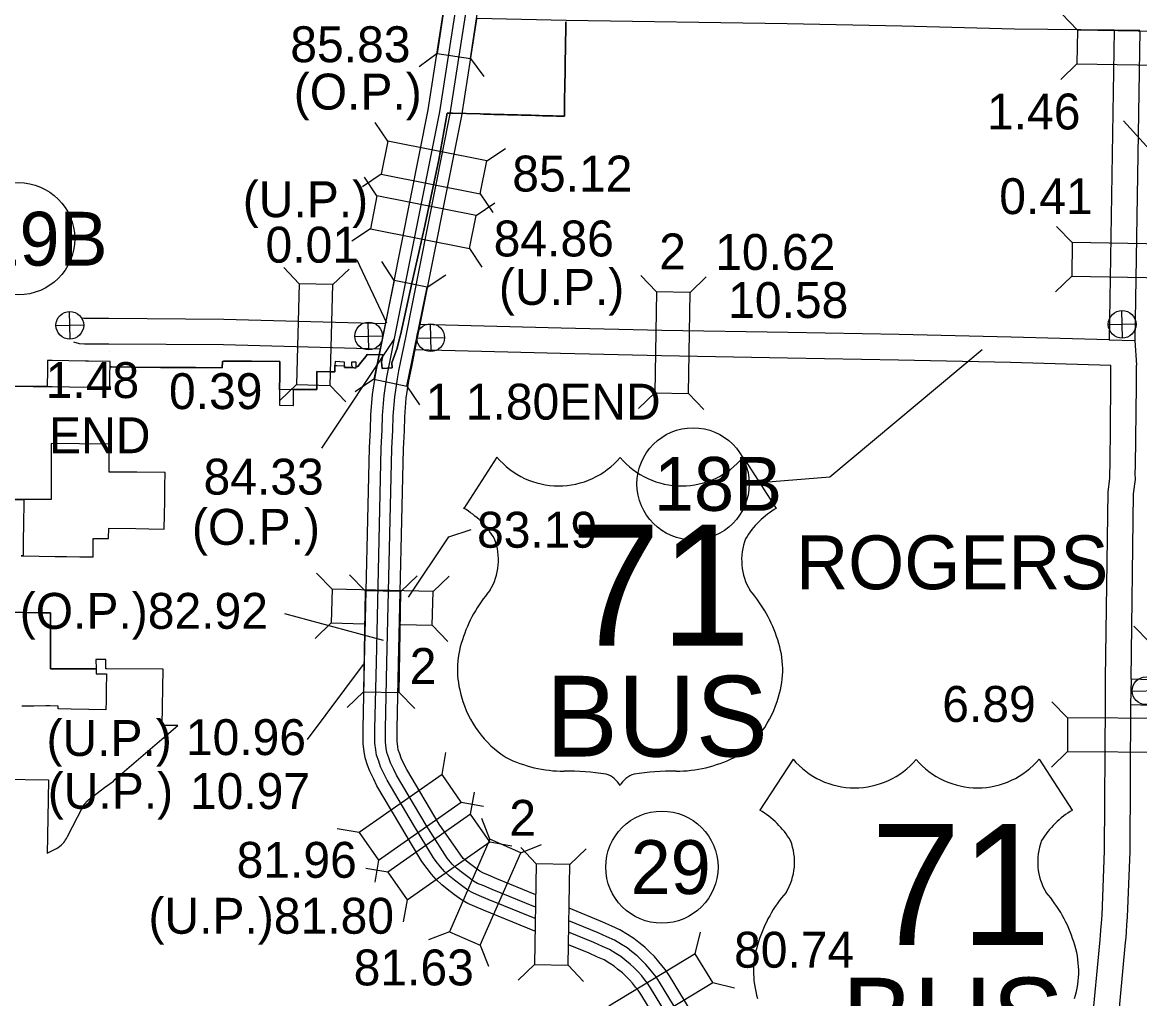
# Model space of a CAD drawing. Extents: x 77230 to 630905, y 790554 to 1662844.
# Drawn here: x 231687 to 257973, y 1562993 to 1585968 of the extents above; entities that cross this region are included whole.
import ezdxf

# ---------------------------------------------------------------- set-up
doc = ezdxf.new("R2010")
doc.units = 0
for name, color, linetype in [('Level 12', 7, 'Continuous'), ('Level 19', 7, 'Continuous'), ('Level 22', 7, 'Continuous'), ('Level 23', 7, 'Continuous'), ('Level 24', 7, 'Continuous'), ('Level 25', 7, 'Continuous'), ('Level 27', 7, 'Continuous'), ('Level 29', 7, 'Continuous'), ('Level 31', 7, 'Continuous'), ('Level 32', 7, 'Continuous'), ('Level 33', 7, 'Continuous'), ('Level 34', 7, 'Continuous'), ('Level 37', 7, 'Continuous')]:
    doc.layers.add(name, color=color, linetype=linetype)

msp = doc.modelspace()

# ---------------------------------------------------------------- linework, layer by layer
at = {"layer": 'Level 12'}
for points in [[(239042, 1577892), (239087, 1577891), (239265, 1577887), (239264, 1577848), (239416, 1577844), (239416, 1577844), (239425, 1577843), (239491, 1577841), (239520, 1577840), (239539, 1577840), (239540, 1577846), (239541, 1577871), (239571, 1577870), (239580, 1577870), (239659, 1577968), (239766, 1578102), (239803, 1578154), (240153, 1578144), (240167, 1578144), (240166, 1578133), (240134, 1577982), (240151, 1577823), (240387, 1577837), (240376, 1577959), (240507, 1578300), (240574, 1578588), (240580, 1578606), (240853, 1579827), (241016, 1580555), (241153, 1581176), (241161, 1581215), (241487, 1582734), (241681, 1583829), (241786, 1583830), (241809, 1583830), (242459, 1583812), (242539, 1583810), (242619, 1583809), (242699, 1583805), (242779, 1583803), (242859, 1583801), (242939, 1583799), (243019, 1583797), (243099, 1583795), (243114, 1583795), (243179, 1583793), (243259, 1583790), (243339, 1583788), (243419, 1583786), (243499, 1583783), (243579, 1583781), (243660, 1583780), (243760, 1583776), (243845, 1583775), (243925, 1583772), (244010, 1583770), (244090, 1583768), (244170, 1583765), (244255, 1583763), (244335, 1583761), (244438, 1583758), (244438, 1583766), (244440, 1583885), (244440, 1583891), (244445, 1584150), (244445, 1584157), (244450, 1584457), (244450, 1584464), (244450, 1584470), (244450, 1584476), (244457, 1584829), (244458, 1584889), (244458, 1584927), (244458, 1584934), (244461, 1585078), (244465, 1585319), (244466, 1585399), (244473, 1585878), (244475, 1585984)], [(244475, 1585984), (244473, 1585878), (244466, 1585399), (244465, 1585319), (244461, 1585078), (244458, 1584934), (244458, 1584927), (244458, 1584889), (244457, 1584829), (244450, 1584476), (244450, 1584470), (244450, 1584464), (244450, 1584457), (244445, 1584157), (244445, 1584150), (244440, 1583891), (244440, 1583885), (244438, 1583766), (244438, 1583758), (244335, 1583761), (244255, 1583763), (244170, 1583765), (244090, 1583768), (244010, 1583770), (243925, 1583772), (243845, 1583775), (243760, 1583776), (243660, 1583780), (243579, 1583781), (243499, 1583783), (243419, 1583786), (243339, 1583788), (243259, 1583790), (243179, 1583793), (243114, 1583795), (243099, 1583795), (243019, 1583797), (242939, 1583799), (242859, 1583801), (242779, 1583803), (242699, 1583805), (242619, 1583809), (242539, 1583810), (242459, 1583812), (241809, 1583830), (241786, 1583830), (241681, 1583829), (241487, 1582734), (241161, 1581215), (241153, 1581176), (241016, 1580555), (240853, 1579827), (240580, 1578606), (240574, 1578588), (240507, 1578300), (240376, 1577959), (240387, 1577837), (240151, 1577823), (240134, 1577982), (240166, 1578133), (240167, 1578144), (240153, 1578144), (239803, 1578154), (239766, 1578102), (239659, 1577968), (239580, 1577870), (239571, 1577870), (239541, 1577871), (239539, 1577871), (239541, 1577947), (239542, 1577969), (239464, 1577970), (239428, 1577971), (239427, 1577928), (239427, 1577918), (239428, 1577905), (239432, 1577893), (239436, 1577883), (239440, 1577876), (239444, 1577870), (239452, 1577862), (239460, 1577855), (239469, 1577849), (239480, 1577845), (239491, 1577841), (239425, 1577843), (239416, 1577844), (239416, 1577844), (239264, 1577848), (239265, 1577887), (239266, 1577922), (239267, 1577975)], [(239267, 1577975), (239043, 1577985), (239042, 1577892), (239040, 1577745), (239016, 1577745), (238932, 1577746), (238619, 1577751), (238615, 1577541), (238613, 1577327), (238582, 1577327), (238556, 1577327), (238298, 1577328), (238271, 1577328), (238067, 1577329), (237736, 1577324), (237741, 1577654), (237746, 1577984), (237077, 1577991), (237015, 1577991), (236757, 1577994), (236653, 1577995), (236458, 1577998), (236452, 1577998), (236425, 1577998), (236423, 1577998), (236392, 1577984), (236390, 1577838), (235758, 1577842), (235439, 1577845), (235407, 1577845), (235181, 1577847), (234949, 1577849), (234937, 1577849), (234310, 1577854), (233785, 1577858), (233750, 1577858), (233751, 1577990), (233247, 1577997), (233171, 1577998), (232389, 1578007), (232276, 1578009), (232276, 1578004), (232276, 1578000), (232276, 1577780), (232272, 1577398), (231943, 1577402), (231507, 1577407)], [(231507, 1577407), (231943, 1577402), (232272, 1577398), (232385, 1577397), (232799, 1577391), (233245, 1577385), (233545, 1577383), (233744, 1577381), (233748, 1577702), (233750, 1577858), (233785, 1577858), (234310, 1577854), (234937, 1577849), (234949, 1577849), (235181, 1577847), (235407, 1577845), (235439, 1577845), (235758, 1577842), (236390, 1577838), (236392, 1577984), (236423, 1577998), (236425, 1577998), (236452, 1577998), (236458, 1577998), (236653, 1577995), (236757, 1577994), (237015, 1577991), (237077, 1577991), (237746, 1577984), (237741, 1577654), (237736, 1577324), (237735, 1576957), (238057, 1576954), (238064, 1576954), (238064, 1576980), (238067, 1577329), (238271, 1577328), (238298, 1577328), (238556, 1577327), (238582, 1577327), (238613, 1577327), (238615, 1577541), (238619, 1577751), (238932, 1577746), (239016, 1577745), (239040, 1577745), (239042, 1577892)], [(231657, 1573415), (231706, 1573414), (232457, 1573401), (232717, 1573397), (232724, 1573397), (233040, 1573392), (233351, 1573387), (233354, 1573823), (233483, 1573821), (233716, 1573820), (233718, 1574065), (234359, 1574055), (234665, 1574050), (235024, 1574043), (235031, 1574380), (235037, 1574712), (235043, 1575042), (235050, 1575373), (234382, 1575379), (234094, 1575380), (233727, 1575384), (233731, 1576045), (233030, 1576053), (232369, 1576061), (232368, 1575631), (232365, 1575403), (232365, 1574743), (231719, 1574743), (231382, 1574743)], [(231382, 1574743), (231719, 1574743), (231711, 1574098), (231706, 1573834), (231706, 1573414), (231657, 1573415)], [(231035, 1572090), (231730, 1572079), (232118, 1572073), (232353, 1572069), (232351, 1571752), (232353, 1571731), (232352, 1571579), (232351, 1571424), (232351, 1571132), (232351, 1571093), (232350, 1570757), (233023, 1570755), (233251, 1570754), (233423, 1570754), (233424, 1570754), (233421, 1570640), (233669, 1570634), (233662, 1570264), (233657, 1569998), (233653, 1569786), (233248, 1569795), (232837, 1569803), (232526, 1569810), (232529, 1569880), (232334, 1569884), (232238, 1569883), (231958, 1569880), (231678, 1569877)], [(233653, 1570973), (233417, 1570975), (233423, 1570754), (233251, 1570754), (233023, 1570755), (232350, 1570757), (232351, 1571093), (232351, 1571132), (232351, 1571424), (232352, 1571579), (232353, 1571731), (232351, 1571752), (232353, 1572069), (232118, 1572073), (231730, 1572079), (231035, 1572090)], [(230980, 1568169), (231756, 1568154), (232301, 1568143), (232285, 1567244), (232277, 1566839), (232277, 1566820), (232277, 1566801), (232270, 1566414), (232491, 1566529), (232531, 1566552), (232569, 1566579), (232602, 1566606), (232631, 1566634), (232661, 1566668), (232686, 1566701), (232706, 1566732), (232722, 1566761), (232748, 1566810), (232752, 1566811), (233106, 1567495), (233125, 1567529), (233142, 1567555), (233161, 1567582), (233179, 1567605), (233200, 1567629), (233226, 1567654), (233251, 1567677), (233273, 1567695), (233620, 1567963), (233832, 1568115), (233871, 1568159), (234972, 1569101), (235344, 1569419), (234977, 1569424), (235000, 1570749), (233671, 1570753), (233649, 1570753), (233653, 1570973)]]:
    msp.add_lwpolyline(points, dxfattribs=at)
at = {"layer": 'Level 19'}
for p, q in [((256507, 1585785), (256140, 1586165)), ((241448, 1585233), (241023, 1584919)), ((242231, 1585116), (242545, 1584691)), ((256495, 1584993), (256115, 1584626)), ((240285, 1583169), (239991, 1583608)), ((242615, 1582706), (243054, 1582999)), ((240130, 1582392), (239691, 1582098)), ((240030, 1581887), (239737, 1582326)), ((242461, 1581929), (242754, 1581490)), ((242361, 1581424), (242799, 1581717)), ((239876, 1581110), (239437, 1580817)), ((256387, 1580785), (256019, 1581164)), ((242206, 1580647), (242499, 1580208)), ((256387, 1580785), (256374, 1579993)), ((258763, 1580747), (256387, 1580785)), ((240435, 1579896), (240144, 1580337)), ((238203, 1579818), (237840, 1580201)), ((238995, 1579797), (239378, 1580160)), ((241211, 1579738), (241651, 1580029)), ((246605, 1579627), (246238, 1580007)), ((247397, 1579613), (247777, 1579980)), ((256374, 1579993), (255995, 1579626)), ((256374, 1579993), (258750, 1579955)), ((246605, 1579627), (246564, 1577251)), ((247397, 1579613), (246605, 1579627)), ((247355, 1577237), (247397, 1579613)), ((238140, 1577443), (237756, 1577080)), ((238931, 1577422), (239294, 1577038)), ((239960, 1577568), (239519, 1577277)), ((240736, 1577410), (241027, 1576969)), ((246564, 1577251), (246184, 1576884)), ((246564, 1577251), (247355, 1577237)), ((247355, 1577237), (247722, 1576858)), ((238973, 1572626), (238609, 1573007)), ((239752, 1572590), (239385, 1572970)), ((240594, 1572575), (240974, 1572942)), ((241349, 1572571), (241731, 1572935)), ((238973, 1572626), (238955, 1571834)), ((241349, 1572571), (238973, 1572626)), ((239752, 1572590), (239711, 1570214)), ((240594, 1572575), (239752, 1572590)), ((240553, 1570199), (240594, 1572575)), ((241330, 1571779), (241349, 1572571)), ((238955, 1571834), (238573, 1571469)), ((238955, 1571834), (239728, 1571816)), ((240589, 1571796), (241330, 1571779)), ((241695, 1571397), (241330, 1571779)), ((258205, 1571386), (257834, 1571761)), ((239711, 1570214), (239331, 1569847)), ((239711, 1570214), (240553, 1570199)), ((240553, 1570199), (240919, 1569820)), ((256277, 1569601), (255906, 1569977)), ((241560, 1568266), (241651, 1568786)), ((256273, 1568809), (255897, 1568438)), ((242231, 1567331), (242323, 1567851)), ((242014, 1567617), (242534, 1567526)), ((242687, 1566743), (242495, 1567234)), ((239614, 1566901), (239094, 1566993)), ((242686, 1566682), (243206, 1566591)), ((243413, 1566425), (243904, 1566617)), ((243779, 1566169), (243413, 1566550)), ((244571, 1566154), (244951, 1566520)), ((240069, 1566253), (239978, 1565733)), ((240286, 1565967), (239766, 1566058)), ((240741, 1565318), (240649, 1564798)), ((241734, 1564566), (241242, 1564374)), ((247518, 1564049), (247644, 1564561)), ((242460, 1564248), (242652, 1563757)), ((243732, 1563794), (243351, 1563428)), ((244524, 1563778), (244890, 1563397)), ((247929, 1563372), (248442, 1563246))]:
    msp.add_line(p, q, dxfattribs=at)
for points in [[(241800, 1587583), (241448, 1585233), (242231, 1585116), (242583, 1587465)], [(258883, 1585748), (256507, 1585785), (256495, 1584993), (258870, 1584956)], [(242615, 1582706), (240285, 1583169), (240130, 1582392), (242461, 1581929)], [(242361, 1581424), (240030, 1581887), (239876, 1581110), (242206, 1580647)], [(238203, 1579818), (238140, 1577443), (238931, 1577422), (238995, 1579797)], [(240435, 1579896), (239960, 1577568), (240736, 1577410), (241211, 1579738)], [(256273, 1568809), (258649, 1568796), (258653, 1569588), (256277, 1569601)], [(240069, 1566253), (242014, 1567617), (241560, 1568266), (239614, 1566901)], [(240741, 1565318), (242686, 1566682), (242231, 1567331), (240286, 1565967)], [(242460, 1564248), (243413, 1566425), (242687, 1566743), (241734, 1564566)], [(243779, 1566169), (243732, 1563794), (244524, 1563778), (244571, 1566154)], [(245898, 1562138), (247929, 1563372), (247518, 1564049), (245487, 1562815)]]:
    msp.add_lwpolyline(points, close=True, dxfattribs=at)
at = {"layer": 'Level 22'}
for points in [[(257374, 1585781), (255027, 1585811), (252375, 1585875), (249677, 1585935), (244477, 1586015), (242381, 1586059)], [(257373, 1585781), (257257, 1578491)], [(257973, 1585767), (257857, 1578481)], [(259576, 1570445), (257771, 1570514), (257760, 1569905)], [(268361, 1569195), (268350, 1569271), (268225, 1569718), (268204, 1569774), (268190, 1569803), (268169, 1569837), (268167, 1569840), (268145, 1569859), (268106, 1569885), (268104, 1569887), (268068, 1569887), (265294, 1569905), (263266, 1569891), (260531, 1569889), (260498, 1569887), (260458, 1569879), (260394, 1569868), (260292, 1569850), (260155, 1569826), (257760, 1569905)]]:
    msp.add_lwpolyline(points, dxfattribs=at)
at = {"layer": 'Level 23'}
for points in [[(257973, 1585774), (257374, 1585781)], [(240224, 1578875), (236428, 1578977), (233725, 1578997), (233178, 1578995), (233134, 1578999), (233102, 1579008)], [(257257, 1578496), (254950, 1578560), (252312, 1578622), (249702, 1578666), (246732, 1578718), (244364, 1578774), (241036, 1578855)], [(257257, 1578496), (257857, 1578479)], [(257857, 1578481), (257895, 1577899)], [(240119, 1578278), (236418, 1578377), (233724, 1578397), (233152, 1578395), (233029, 1578406), (232901, 1578441)], [(257296, 1577895), (254935, 1577960), (252300, 1578022), (249691, 1578066), (246720, 1578118), (244349, 1578174), (240934, 1578258)], [(257167, 1569939), (257173, 1570536), (257230, 1574914), (257273, 1575239), (257268, 1575350), (257275, 1575546), (257297, 1577431), (257295, 1577895)], [(257772, 1570512), (257829, 1574871), (257874, 1575211), (257869, 1575351), (257875, 1575532), (257897, 1577429), (257895, 1577899)], [(256851, 1562321), (257043, 1564376), (257054, 1564487), (257063, 1564608), (257076, 1564769), (257088, 1564954), (257148, 1566474), (257167, 1569939)], [(257448, 1562265), (257640, 1564318), (257652, 1564435), (257661, 1564562), (257674, 1564726), (257687, 1564922), (257747, 1566460), (257767, 1569902)]]:
    msp.add_lwpolyline(points, dxfattribs=at)
at = {"layer": 'Level 24'}
for points in [[(257594, 1583649), (258443, 1582716), (260310, 1575421), (261125, 1575227)], [(254269, 1578261), (250683, 1575268), (249034, 1575132)]]:
    msp.add_lwpolyline(points, dxfattribs=at)
at = {"layer": 'Level 25'}
for p, q in [((242853, 1575735), (242074, 1574530)), ((248644, 1575735), (249423, 1574530)), ((249818, 1568630), (249039, 1567425)), ((255609, 1568630), (256388, 1567425))]:
    msp.add_line(p, q, dxfattribs=at)
for centre, radius, start, end in [((244304, 1576955), 1896, 220.075, 319.6701), ((247194, 1576955), 1896, 220.3299, 319.925), ((241057, 1572781), 2024, 30.7809, 59.9883), ((250441, 1572781), 2024, 120.0117, 149.2191), ((241502, 1573315), 1387, 328.8105, 21.2108), ((249996, 1573315), 1387, 158.7892, 211.1895), ((245129, 1570472), 3236, 138.9565, 162.6913), ((246368, 1570472), 3236, 17.3087, 41.0435), ((244061, 1570737), 2138, 160.9576, 197.3819), ((247437, 1570737), 2138, 342.6181, 19.0424), ((244409, 1570743), 2474, 195.1074, 237.1312), ((247088, 1570743), 2474, 302.8688, 344.8926), ((244455, 1571522), 3177, 244.0771, 269.5779), ((247042, 1571522), 3177, 270.4221, 295.9229), ((251269, 1569850), 1896, 220.075, 319.6701), ((254159, 1569850), 1896, 220.3299, 319.925), ((244529, 1562526), 5820, 81.1942, 90.9539), ((245257, 1567744), 558, 28.0342, 72.9864), ((246241, 1567744), 558, 107.0136, 151.9658), ((246969, 1562526), 5820, 89.0461, 98.8058), ((248021, 1565676), 2024, 30.7809, 59.9883), ((257406, 1565676), 2024, 120.0117, 149.2191), ((248467, 1566210), 1387, 328.8105, 21.2108), ((256960, 1566210), 1387, 158.7892, 211.1895), ((252094, 1563367), 3236, 138.9565, 162.6913), ((253333, 1563367), 3236, 17.3087, 41.0435), ((251026, 1563632), 2138, 160.9576, 197.3819), ((254401, 1563632), 2138, 342.6181, 19.0424)]:
    msp.add_arc(centre, radius, start, end, dxfattribs=at)
at = {"layer": 'Level 29'}
for points in [[(240191, 1578657), (241236, 1583910), (241620, 1586379), (242423, 1586379)], [(240461, 1578603), (241506, 1583862), (241898, 1586379)], [(240706, 1578554), (241753, 1583819), (242151, 1586379)], [(240976, 1578501), (242023, 1583771), (242377, 1586041)], [(239740, 1570906), (239857, 1575955), (239876, 1576388), (239886, 1576728), (239925, 1577214), (239993, 1577664), (240032, 1577866), (240079, 1578101), (240191, 1578657)], [(240015, 1570906), (240132, 1575945), (240151, 1576378), (240161, 1576713), (240198, 1577183), (240264, 1577618), (240301, 1577813), (240348, 1578047), (240461, 1578603)], [(240265, 1570892), (240381, 1575937), (240401, 1576369), (240410, 1576699), (240447, 1577154), (240511, 1577576), (240547, 1577765), (240593, 1577997), (240706, 1578554)], [(240540, 1570882), (240656, 1575928), (240675, 1576359), (240685, 1576684), (240720, 1577122), (240782, 1577529), (240817, 1577713), (240863, 1577942), (240922, 1578231), (240976, 1578501)], [(241040, 1566296), (240568, 1567094), (240028, 1568005), (239954, 1568155), (239861, 1568344), (239811, 1568491), (239752, 1568657), (239730, 1568807), (239702, 1568989), (239704, 1569350), (239740, 1570906)], [(241363, 1566306), (240892, 1567086), (240270, 1568136), (240201, 1568276), (240116, 1568449), (240071, 1568582), (240020, 1568724), (240002, 1568848), (239977, 1569009), (239979, 1569346), (240015, 1570906)], [(241683, 1566298), (241187, 1567078), (240490, 1568255), (240425, 1568386), (240348, 1568545), (240307, 1568664), (240264, 1568785), (240249, 1568885), (240228, 1569027), (240229, 1569343), (240265, 1570892)], [(242060, 1566295), (241493, 1567102), (240732, 1568386), (240672, 1568507), (240602, 1568650), (240567, 1568754), (240532, 1568852), (240521, 1568926), (240503, 1569047), (240504, 1569339), (240540, 1570882)], [(243747, 1564583), (242535, 1565076), (242335, 1565163), (242166, 1565234), (242017, 1565318), (241852, 1565438), (241683, 1565567), (241558, 1565669), (241422, 1565796), (241315, 1565919), (241207, 1566053), (241085, 1566222), (241040, 1566296)], [(243753, 1564877), (242642, 1565329), (242443, 1565416), (242287, 1565482), (242166, 1565550), (242017, 1565658), (241854, 1565784), (241738, 1565877), (241620, 1565988), (241526, 1566096), (241425, 1566220), (241363, 1566306)], [(243759, 1565145), (242739, 1565559), (242542, 1565646), (242397, 1565706), (242302, 1565761), (242166, 1565859), (242008, 1565980), (241903, 1566065), (241800, 1566161), (241717, 1566256), (241683, 1566298)], [(243764, 1565439), (242846, 1565813), (242650, 1565899), (242519, 1565954), (242451, 1565992), (242330, 1566079), (242178, 1566196), (242083, 1566273), (242060, 1566295)], [(249232, 1559708), (246912, 1563528), (246816, 1563674), (246733, 1563772), (246664, 1563861), (246559, 1563984), (246445, 1564096), (246333, 1564205), (246192, 1564313), (246075, 1564411), (245924, 1564503), (245743, 1564614), (245553, 1564698), (245343, 1564797), (244550, 1565120)], [(249002, 1559556), (246680, 1563381), (246596, 1563509), (246520, 1563599), (246451, 1563687), (246357, 1563796), (246253, 1563900), (246153, 1563997), (246020, 1564099), (245915, 1564187), (245781, 1564269), (245615, 1564370), (245439, 1564448), (245233, 1564545), (244544, 1564825)], [(248787, 1559429), (246468, 1563248), (246395, 1563359), (246326, 1563441), (246258, 1563528), (246174, 1563626), (246078, 1563721), (245989, 1563807), (245864, 1563904), (245769, 1563983), (245650, 1564055), (245499, 1564148), (245335, 1564220), (245132, 1564316), (244539, 1564557)], [(248546, 1559297), (246236, 1563101), (246174, 1563194), (246112, 1563267), (246045, 1563354), (245973, 1563438), (245885, 1563525), (245809, 1563599), (245692, 1563689), (245608, 1563758), (245507, 1563821), (245371, 1563904), (245220, 1563970), (245021, 1564064), (244533, 1564263)]]:
    msp.add_lwpolyline(points, dxfattribs=at)
at = {"layer": 'Level 32'}
for p, q in [((239553, 1580383), (240256, 1578897)), ((238731, 1575948), (240434, 1578503)), ((237851, 1572058), (240179, 1571433)), ((238392, 1569089), (239716, 1570853))]:
    msp.add_line(p, q, dxfattribs=at)
msp.add_lwpolyline([(240768, 1572441), (241718, 1573861), (242243, 1574031)], dxfattribs=at)
at = {"layer": 'Level 33'}
for centre in [(231598, 1580876), (247466, 1575107), (246733, 1566088)]:
    msp.add_circle(centre, 1320, dxfattribs=at)
at = {"layer": 'Level 34'}
for p, q in [((232811, 1578515), (232796, 1579166)), ((257568, 1578537), (257553, 1579188)), ((232478, 1578833), (233129, 1578848)), ((239841, 1578259), (239826, 1578910)), ((241301, 1578221), (241286, 1578872)), ((257235, 1578855), (257886, 1578870)), ((239508, 1578577), (240159, 1578592)), ((240968, 1578539), (241619, 1578554)), ((238955, 1571834), (238573, 1571469)), ((257798, 1570230), (258449, 1570245))]:
    msp.add_line(p, q, dxfattribs=at)
for centre in [(232804, 1578840), (257561, 1578863), (239834, 1578585), (241294, 1578547), (258123, 1570238)]:
    msp.add_circle(centre, 326, dxfattribs=at)
at = {"layer": 'Level 37'}
msp.add_line((233734, 1578214), (233734, 1578214), dxfattribs=at)

# ---------------------------------------------------------------- texts
at = {"layer": 'Level 19'}
for p in [(246669, 1580154), (240801, 1570399), (243143, 1566825)]:
    msp.add_text('2', height=845, dxfattribs=at).set_placement(p)
at = {"layer": 'Level 25'}
for s, height, p in [('71', 2851.2, (244582, 1571299)), ('BUS', 1900.8, (244000, 1568691)), ('71', 2851.2, (251642, 1564254)), ('BUS', 1900.8, (250964, 1561586))]:
    msp.add_text(s, height=height, dxfattribs=at).set_placement(p)
at = {"layer": 'Level 27'}
msp.add_text('ROGERS', height=1267.2, dxfattribs=at).set_placement((249892, 1572627))
at = {"layer": 'Level 31'}
for s, p in [('1.48', (232237, 1577127)), ('1 1.80END', (241177, 1576619)), ('END', (232316, 1575829))]:
    msp.add_text(s, height=844.8, dxfattribs=at).set_placement(p)
at = {"layer": 'Level 32'}
for s, p in [('85.83', (237991, 1585030)), ('(O.P.)', (238072, 1583916)), ('1.46', (254381, 1583447)), ('85.12', (243213, 1581987)), ('(U.P.)', (236873, 1581383)), ('0.41', (254670, 1581455)), ('0.01', (237408, 1580313)), ('84.86', (242775, 1580459)), ('10.62', (247987, 1580142)), ('(U.P.)', (242898, 1579319)), ('10.58', (248292, 1579010)), ('0.39', (235137, 1576867)), ('84.33', (235950, 1574855)), ('(O.P.)', (235677, 1573673)), ('83.19', (242384, 1573605)), ('(O.P.)82.92', (231626, 1571696)), ('6.89', (253329, 1569506)), ('(U.P.)', (232255, 1568704)), ('10.96', (235534, 1568725)), ('(U.P.)', (232285, 1567461)), ('10.97', (235629, 1567455)), ('81.96', (236728, 1565837)), ('(U.P.)81.80', (234654, 1564521)), ('80.74', (248431, 1563722)), ('81.63', (239482, 1563305))]:
    msp.add_text(s, height=844.8, dxfattribs=at).set_placement(p)
at = {"layer": 'Level 33'}
for s, p in [('19B', (230677, 1580242)), ('18B', (246545, 1574473)), ('29', (245997, 1565454))]:
    msp.add_text(s, height=1267.2, dxfattribs=at).set_placement(p)

doc.saveas('drawing.dxf')
